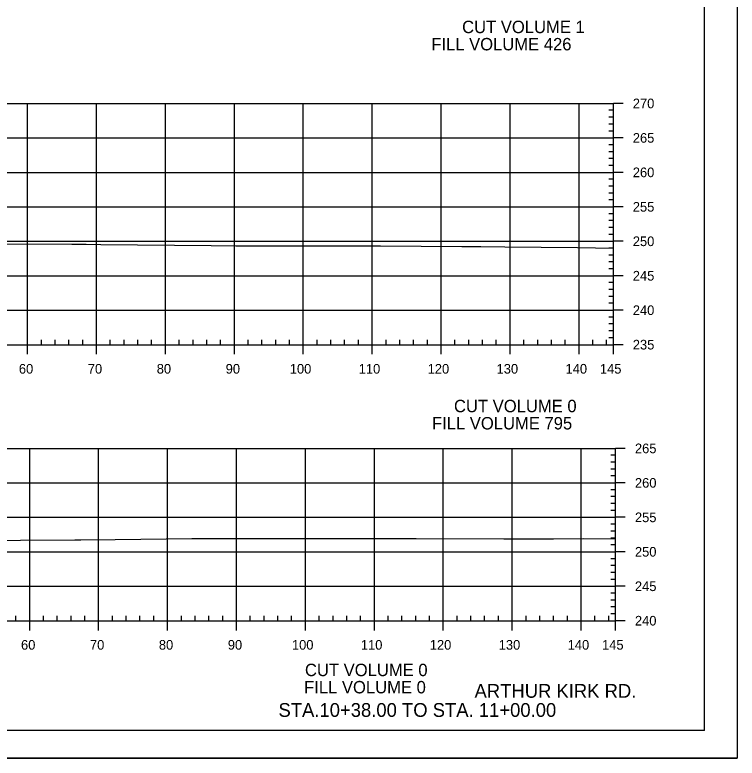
# Model space of a CAD drawing. Extents: x 1365647 to 1367999, y 387113 to 400173.
# Drawn here: x 1367812.8 to 1367917.6, y 387113.5 to 387221.3 of the extents above; entities that cross this region are included whole.
import ezdxf

# ---------------------------------------------------------------- set-up
doc = ezdxf.new("R2010")
doc.units = 0
for name, color, linetype in [('R_Axis', 7, 'Continuous'), ('R_Axis Annot', 7, 'Continuous'), ('R_Border', 7, 'Continuous'), ('R_Draft', 7, 'Continuous'), ('R_Exist Surface', 7, 'Continuous'), ('R_Grid', 7, 'Continuous'), ('R_No Plot', 7, 'Continuous')]:
    doc.layers.add(name, color=color, linetype=linetype)

msp = doc.modelspace()

# ---------------------------------------------------------------- linework, layer by layer
at = {"layer": 'R_Axis'}
for p, q in [((1367899.68, 387173.45), (1367899.68, 387208.45)), ((1367901.08, 387208.45), (1367899.68, 387208.45)), ((1367899.68, 387207.45), (1367898.98, 387207.45)), ((1367899.68, 387206.45), (1367898.98, 387206.45)), ((1367899.68, 387205.45), (1367898.98, 387205.45)), ((1367899.68, 387204.45), (1367898.98, 387204.45)), ((1367901.08, 387203.45), (1367899.68, 387203.45)), ((1367899.68, 387202.45), (1367898.98, 387202.45)), ((1367899.68, 387201.45), (1367898.98, 387201.45)), ((1367899.68, 387200.45), (1367898.98, 387200.45)), ((1367899.68, 387199.45), (1367898.98, 387199.45)), ((1367899.68, 387197.45), (1367898.98, 387197.45)), ((1367901.08, 387198.45), (1367899.68, 387198.45)), ((1367899.68, 387196.45), (1367898.98, 387196.45)), ((1367899.68, 387195.45), (1367898.98, 387195.45)), ((1367899.68, 387194.45), (1367898.98, 387194.45)), ((1367901.08, 387193.45), (1367899.68, 387193.45)), ((1367899.68, 387192.45), (1367898.98, 387192.45)), ((1367899.68, 387191.45), (1367898.98, 387191.45)), ((1367899.68, 387190.45), (1367898.98, 387190.45)), ((1367899.68, 387189.45), (1367898.98, 387189.45)), ((1367901.08, 387188.45), (1367899.68, 387188.45)), ((1367899.68, 387187.45), (1367898.98, 387187.45)), ((1367899.68, 387186.45), (1367898.98, 387186.45)), ((1367899.68, 387185.45), (1367898.98, 387185.45)), ((1367899.68, 387184.45), (1367898.98, 387184.45)), ((1367901.08, 387183.45), (1367899.68, 387183.45)), ((1367899.68, 387182.45), (1367898.98, 387182.45)), ((1367899.68, 387181.45), (1367898.98, 387181.45)), ((1367899.68, 387180.45), (1367898.98, 387180.45)), ((1367899.68, 387179.45), (1367898.98, 387179.45)), ((1367901.08, 387178.45), (1367899.68, 387178.45)), ((1367899.68, 387177.45), (1367898.98, 387177.45)), ((1367899.68, 387176.45), (1367898.98, 387176.45)), ((1367899.68, 387175.45), (1367898.98, 387175.45)), ((1367816.68, 387173.45), (1367816.68, 387174.15)), ((1367818.68, 387173.45), (1367818.68, 387174.15)), ((1367820.68, 387173.45), (1367820.68, 387174.15)), ((1367822.68, 387173.45), (1367822.68, 387174.15)), ((1367826.68, 387173.45), (1367826.68, 387174.15)), ((1367828.68, 387173.45), (1367828.68, 387174.15)), ((1367830.68, 387173.45), (1367830.68, 387174.15)), ((1367832.68, 387173.45), (1367832.68, 387174.15)), ((1367836.68, 387173.45), (1367836.68, 387174.15)), ((1367838.68, 387173.45), (1367838.68, 387174.15)), ((1367840.68, 387173.45), (1367840.68, 387174.15)), ((1367842.68, 387173.45), (1367842.68, 387174.15)), ((1367846.68, 387173.45), (1367846.68, 387174.15)), ((1367848.68, 387173.45), (1367848.68, 387174.15)), ((1367850.68, 387173.45), (1367850.68, 387174.15)), ((1367852.68, 387173.45), (1367852.68, 387174.15)), ((1367856.68, 387173.45), (1367856.68, 387174.15)), ((1367858.68, 387173.45), (1367858.68, 387174.15)), ((1367860.68, 387173.45), (1367860.68, 387174.15)), ((1367862.68, 387173.45), (1367862.68, 387174.15)), ((1367866.68, 387173.45), (1367866.68, 387174.15)), ((1367868.68, 387173.45), (1367868.68, 387174.15)), ((1367870.68, 387173.45), (1367870.68, 387174.15)), ((1367872.68, 387173.45), (1367872.68, 387174.15)), ((1367876.68, 387173.45), (1367876.68, 387174.15)), ((1367878.68, 387173.45), (1367878.68, 387174.15)), ((1367880.68, 387173.45), (1367880.68, 387174.15)), ((1367882.68, 387173.45), (1367882.68, 387174.15)), ((1367886.68, 387173.45), (1367886.68, 387174.15)), ((1367888.68, 387173.45), (1367888.68, 387174.15)), ((1367890.68, 387173.45), (1367890.68, 387174.15)), ((1367892.68, 387173.45), (1367892.68, 387174.15)), ((1367896.68, 387173.45), (1367896.68, 387174.15)), ((1367898.68, 387173.45), (1367898.68, 387174.15)), ((1367899.68, 387174.45), (1367898.98, 387174.45)), ((1367609.68, 387173.45), (1367899.68, 387173.45)), ((1367814.68, 387172.05), (1367814.68, 387173.45)), ((1367824.68, 387172.05), (1367824.68, 387173.45)), ((1367834.68, 387172.05), (1367834.68, 387173.45)), ((1367844.68, 387172.05), (1367844.68, 387173.45)), ((1367854.68, 387172.05), (1367854.68, 387173.45)), ((1367864.68, 387172.05), (1367864.68, 387173.45)), ((1367874.68, 387172.05), (1367874.68, 387173.45)), ((1367884.68, 387172.05), (1367884.68, 387173.45)), ((1367894.68, 387172.05), (1367894.68, 387173.45)), ((1367899.68, 387172.05), (1367899.68, 387173.45)), ((1367901.08, 387173.45), (1367899.68, 387173.45)), ((1367899.99, 387133.4), (1367899.99, 387158.4)), ((1367901.39, 387158.4), (1367899.99, 387158.4)), ((1367899.99, 387157.4), (1367899.29, 387157.4)), ((1367899.99, 387156.4), (1367899.29, 387156.4)), ((1367899.99, 387155.4), (1367899.29, 387155.4)), ((1367899.99, 387154.4), (1367899.29, 387154.4)), ((1367901.39, 387153.4), (1367899.99, 387153.4)), ((1367899.99, 387152.4), (1367899.29, 387152.4)), ((1367899.99, 387151.4), (1367899.29, 387151.4)), ((1367899.99, 387150.4), (1367899.29, 387150.4)), ((1367899.99, 387149.4), (1367899.29, 387149.4)), ((1367901.39, 387148.4), (1367899.99, 387148.4)), ((1367899.99, 387147.4), (1367899.29, 387147.4)), ((1367899.99, 387146.4), (1367899.29, 387146.4)), ((1367899.99, 387145.4), (1367899.29, 387145.4)), ((1367899.99, 387144.4), (1367899.29, 387144.4)), ((1367901.39, 387143.4), (1367899.99, 387143.4)), ((1367899.99, 387142.4), (1367899.29, 387142.4)), ((1367899.99, 387141.4), (1367899.29, 387141.4)), ((1367899.99, 387140.4), (1367899.29, 387140.4)), ((1367899.99, 387139.4), (1367899.29, 387139.4)), ((1367901.39, 387138.4), (1367899.99, 387138.4)), ((1367899.99, 387137.4), (1367899.29, 387137.4)), ((1367899.99, 387136.4), (1367899.29, 387136.4)), ((1367899.99, 387135.4), (1367899.29, 387135.4)), ((1367812.99, 387133.4), (1367812.99, 387134.1)), ((1367816.99, 387133.4), (1367816.99, 387134.1)), ((1367818.99, 387133.4), (1367818.99, 387134.1)), ((1367820.99, 387133.4), (1367820.99, 387134.1)), ((1367822.99, 387133.4), (1367822.99, 387134.1)), ((1367826.99, 387133.4), (1367826.99, 387134.1)), ((1367828.99, 387133.4), (1367828.99, 387134.1)), ((1367830.99, 387133.4), (1367830.99, 387134.1)), ((1367832.99, 387133.4), (1367832.99, 387134.1)), ((1367836.99, 387133.4), (1367836.99, 387134.1)), ((1367838.99, 387133.4), (1367838.99, 387134.1)), ((1367840.99, 387133.4), (1367840.99, 387134.1)), ((1367842.99, 387133.4), (1367842.99, 387134.1)), ((1367846.99, 387133.4), (1367846.99, 387134.1)), ((1367848.99, 387133.4), (1367848.99, 387134.1)), ((1367850.99, 387133.4), (1367850.99, 387134.1)), ((1367852.99, 387133.4), (1367852.99, 387134.1)), ((1367856.99, 387133.4), (1367856.99, 387134.1)), ((1367858.99, 387133.4), (1367858.99, 387134.1)), ((1367860.99, 387133.4), (1367860.99, 387134.1)), ((1367862.99, 387133.4), (1367862.99, 387134.1)), ((1367866.99, 387133.4), (1367866.99, 387134.1)), ((1367868.99, 387133.4), (1367868.99, 387134.1)), ((1367870.99, 387133.4), (1367870.99, 387134.1)), ((1367872.99, 387133.4), (1367872.99, 387134.1)), ((1367876.99, 387133.4), (1367876.99, 387134.1)), ((1367878.99, 387133.4), (1367878.99, 387134.1)), ((1367880.99, 387133.4), (1367880.99, 387134.1)), ((1367882.99, 387133.4), (1367882.99, 387134.1)), ((1367886.99, 387133.4), (1367886.99, 387134.1)), ((1367888.99, 387133.4), (1367888.99, 387134.1)), ((1367890.99, 387133.4), (1367890.99, 387134.1)), ((1367892.99, 387133.4), (1367892.99, 387134.1)), ((1367896.99, 387133.4), (1367896.99, 387134.1)), ((1367898.99, 387133.4), (1367898.99, 387134.1)), ((1367899.99, 387134.4), (1367899.29, 387134.4)), ((1367609.99, 387133.4), (1367899.99, 387133.4)), ((1367814.99, 387132), (1367814.99, 387133.4)), ((1367824.99, 387132), (1367824.99, 387133.4)), ((1367834.99, 387132), (1367834.99, 387133.4)), ((1367844.99, 387132), (1367844.99, 387133.4)), ((1367854.99, 387132), (1367854.99, 387133.4)), ((1367864.99, 387132), (1367864.99, 387133.4)), ((1367874.99, 387132), (1367874.99, 387133.4)), ((1367884.99, 387132), (1367884.99, 387133.4)), ((1367894.99, 387132), (1367894.99, 387133.4)), ((1367899.99, 387132), (1367899.99, 387133.4)), ((1367901.39, 387133.4), (1367899.99, 387133.4))]:
    msp.add_line(p, q, dxfattribs=at)
at = {"layer": 'R_Border'}
for q in [(1367912.86, 387322.91), (1367596.68, 387117.45)]:
    msp.add_line((1367912.86, 387117.45), q, dxfattribs=at)
at = {"layer": 'R_Exist Surface'}
for points in [[(1367805.93, 387188.08), (1367821.1, 387188.03), (1367823.19, 387188.05), (1367825.29, 387187.98), (1367841.33, 387187.83), (1367844.91, 387187.78), (1367845.73, 387187.79), (1367864.46, 387187.8), (1367865.86, 387187.79), (1367877.66, 387187.69), (1367880.43, 387187.68), (1367883.93, 387187.63), (1367894.46, 387187.54), (1367899.68, 387187.45)], [(1367805.71, 387145.04), (1367821.56, 387145.15), (1367822.39, 387145.15), (1367827.41, 387145.19), (1367838.53, 387145.31), (1367840.2, 387145.32), (1367851.68, 387145.32), (1367855.35, 387145.31), (1367865.23, 387145.32), (1367871.06, 387145.31), (1367883.78, 387145.3), (1367890.97, 387145.28), (1367895.28, 387145.31), (1367899.99, 387145.29)]]:
    msp.add_lwpolyline(points, dxfattribs=at)
at = {"layer": 'R_Grid'}
for p, q in [((1367609.68, 387208.45), (1367899.68, 387208.45)), ((1367814.68, 387173.45), (1367814.68, 387208.45)), ((1367824.68, 387173.45), (1367824.68, 387208.45)), ((1367834.68, 387173.45), (1367834.68, 387208.45)), ((1367844.68, 387173.45), (1367844.68, 387208.45)), ((1367854.68, 387173.45), (1367854.68, 387208.45)), ((1367864.68, 387173.45), (1367864.68, 387208.45)), ((1367874.68, 387173.45), (1367874.68, 387208.45)), ((1367884.68, 387173.45), (1367884.68, 387208.45)), ((1367894.68, 387173.45), (1367894.68, 387208.45)), ((1367899.68, 387173.45), (1367899.68, 387208.45)), ((1367609.68, 387203.45), (1367899.68, 387203.45)), ((1367609.68, 387198.45), (1367899.68, 387198.45)), ((1367609.68, 387193.45), (1367899.68, 387193.45)), ((1367609.68, 387188.45), (1367899.68, 387188.45)), ((1367609.68, 387183.45), (1367899.68, 387183.45)), ((1367609.68, 387178.45), (1367899.68, 387178.45)), ((1367609.68, 387173.45), (1367899.68, 387173.45)), ((1367609.99, 387158.4), (1367899.99, 387158.4)), ((1367814.99, 387133.4), (1367814.99, 387158.4)), ((1367824.99, 387133.4), (1367824.99, 387158.4)), ((1367834.99, 387133.4), (1367834.99, 387158.4)), ((1367844.99, 387133.4), (1367844.99, 387158.4)), ((1367854.99, 387133.4), (1367854.99, 387158.4)), ((1367864.99, 387133.4), (1367864.99, 387158.4)), ((1367874.99, 387133.4), (1367874.99, 387158.4)), ((1367884.99, 387133.4), (1367884.99, 387158.4)), ((1367894.99, 387133.4), (1367894.99, 387158.4)), ((1367899.99, 387133.4), (1367899.99, 387158.4)), ((1367609.99, 387153.4), (1367899.99, 387153.4)), ((1367609.99, 387148.4), (1367899.99, 387148.4)), ((1367609.99, 387143.4), (1367899.99, 387143.4)), ((1367609.99, 387138.4), (1367899.99, 387138.4)), ((1367609.99, 387133.4), (1367899.99, 387133.4))]:
    msp.add_line(p, q, dxfattribs=at)
at = {"layer": 'R_No Plot'}
msp.add_line((1367584.28, 387113.47), (1367917.62, 387113.47), dxfattribs=at)
msp.add_lwpolyline([(1367584.28, 387326.8), (1367917.62, 387326.8), (1367917.62, 387113.46), (1367584.28, 387113.46)], close=True, dxfattribs=at)

# ---------------------------------------------------------------- texts
at = {"layer": 'R_Axis Annot'}
for s, height, p in [('CUT VOLUME 1', 1.8, (1367877.72, 387218.65)), ('FILL VOLUME 426', 1.8, (1367873.25, 387216.15)), ('270', 1.4, (1367902.48, 387207.75)), ('265', 1.4, (1367902.48, 387202.75)), ('260', 1.4, (1367902.48, 387197.75)), ('255', 1.4, (1367902.48, 387192.75)), ('250', 1.4, (1367902.48, 387187.75)), ('245', 1.4, (1367902.48, 387182.75)), ('240', 1.4, (1367902.48, 387177.75)), ('235', 1.4, (1367902.48, 387172.75)), ('60', 1.4, (1367813.42, 387169.25)), ('70', 1.4, (1367823.42, 387169.25)), ('80', 1.4, (1367833.42, 387169.25)), ('90', 1.4, (1367843.42, 387169.25)), ('100', 1.4, (1367852.72, 387169.25)), ('110', 1.4, (1367862.72, 387169.25)), ('120', 1.4, (1367872.72, 387169.25)), ('130', 1.4, (1367882.72, 387169.25)), ('140', 1.4, (1367892.72, 387169.25)), ('145', 1.4, (1367897.71, 387169.25)), ('CUT VOLUME 0', 1.8, (1367876.54, 387163.65)), ('FILL VOLUME 795', 1.8, (1367873.35, 387161.15)), ('265', 1.4, (1367902.79, 387157.7)), ('260', 1.4, (1367902.79, 387152.7)), ('255', 1.4, (1367902.79, 387147.7)), ('250', 1.4, (1367902.79, 387142.7)), ('245', 1.4, (1367902.79, 387137.7)), ('240', 1.4, (1367902.79, 387132.7)), ('60', 1.4, (1367813.73, 387129.2)), ('70', 1.4, (1367823.73, 387129.2)), ('80', 1.4, (1367833.73, 387129.2)), ('90', 1.4, (1367843.73, 387129.2)), ('100', 1.4, (1367853.03, 387129.2)), ('110', 1.4, (1367863.03, 387129.2)), ('120', 1.4, (1367873.03, 387129.2)), ('130', 1.4, (1367883.03, 387129.2)), ('140', 1.4, (1367893.03, 387129.2)), ('145', 1.4, (1367898.02, 387129.2)), ('CUT VOLUME 0', 1.8, (1367854.92, 387125.36)), ('FILL VOLUME 0', 1.8, (1367854.8, 387122.86))]:
    msp.add_text(s, height=height, dxfattribs=at).set_placement(p)
at = {"layer": 'R_Draft'}
for s, p in [('ARTHUR KIRK RD.', (1367879.52, 387122.22)), ('STA.10+38.00 TO STA. 11+00.00', (1367851.08, 387119.45))]:
    msp.add_text(s, height=2, dxfattribs=at).set_placement(p)
at = {"layer": 'R_No Plot'}
msp.add_text('+', height=0.1, dxfattribs=at).set_placement((1367841.29, 387187.78))

doc.saveas('drawing.dxf')
